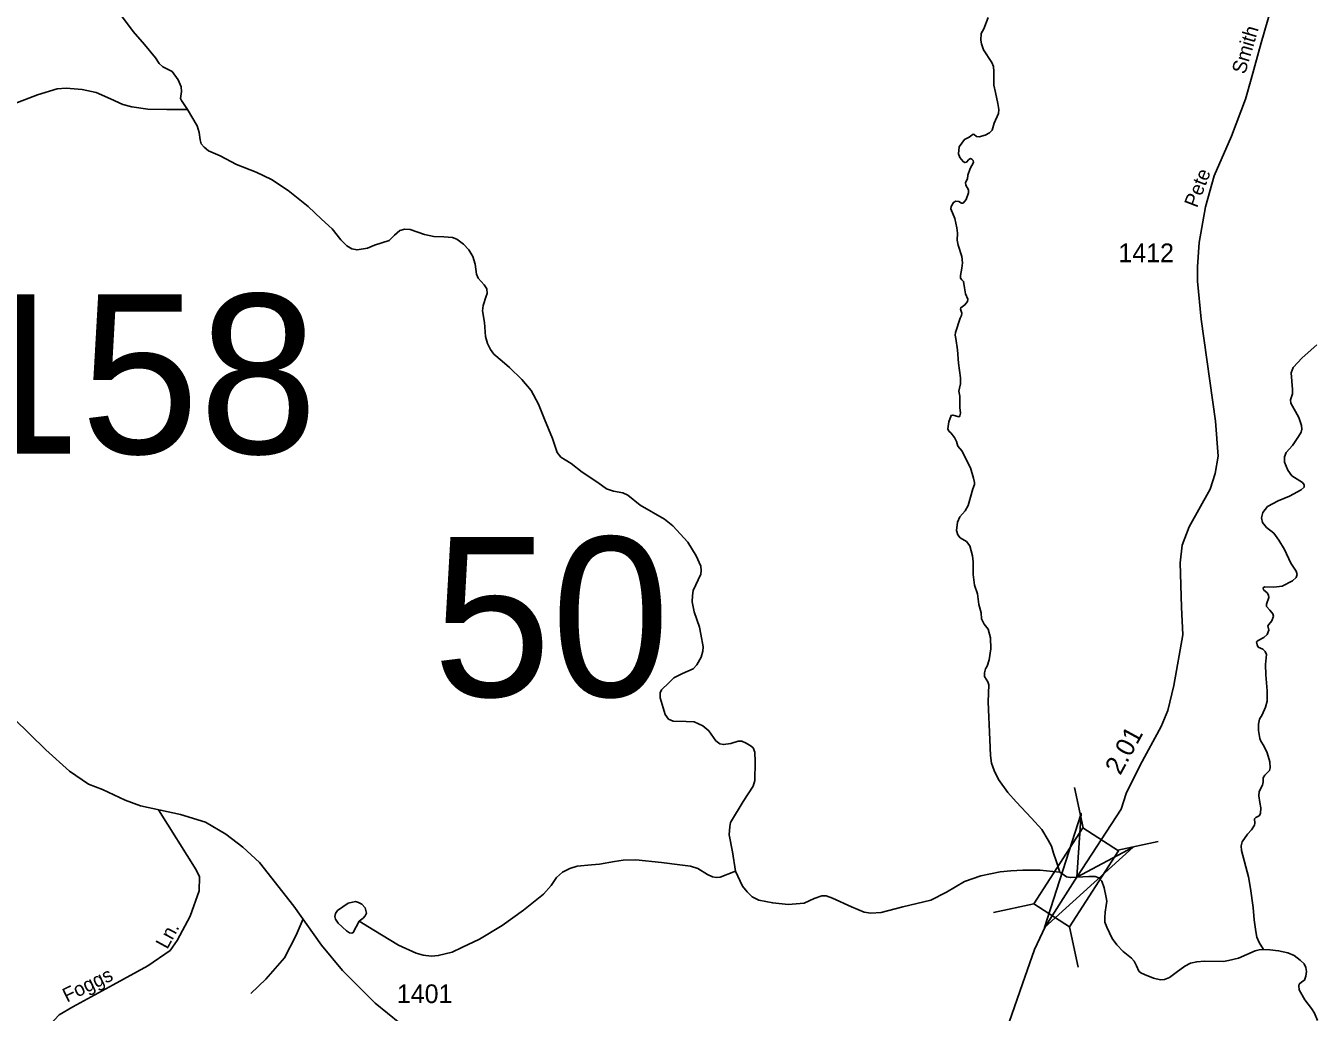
# Model space of a CAD drawing. Extents: x 2126262 to 2293712, y 749403 to 919119.
# Drawn here: x 2220862 to 2229493, y 895865 to 902463 of the extents above; entities that cross this region are included whole.
import ezdxf

# ---------------------------------------------------------------- set-up
doc = ezdxf.new("R2010")
doc.units = 0
for name, color, linetype in [('Exist Hydrographic Creek Single Shore', 7, 'Continuous'), ('Exist Hydrographic Misc Water Feature', 7, 'Continuous'), ('Exist Road Non-System Type 51', 7, 'Continuous'), ('Exist Road Non-System Type 51 Label', 7, 'Continuous'), ('Exist Road Secondary Mileage Hundredths English Label', 7, 'Continuous'), ('Exist Road Secondary Structure Culvert Number Label', 7, 'Continuous'), ('Exist Road Secondary Structure Standard Bridge Attributed CELL', 7, 'Continuous'), ('Exist Road Secondary Structure Standard Bridge CELL', 7, 'Continuous'), ('Exist Road Secondary Structure Standard Bridge Number Label', 7, 'Continuous'), ('Exist Road Secondary Type 51 Attributed', 7, 'Continuous'), ('Exist Road Secondary Type 51 Label', 7, 'Continuous'), ('Exist Road Secondary Type 51 Number Label', 7, 'Continuous')]:
    doc.layers.add(name, color=color, linetype=linetype)

msp = doc.modelspace()

# ---------------------------------------------------------------- linework, layer by layer
at = {"layer": 'Exist Hydrographic Creek Single Shore'}
for points in [[(2221943.1, 901902.8), (2221902.6, 901963.3), (2221897.1, 901977.7), (2221902.6, 902022.9), (2221900.4, 902053.7), (2221880.5, 902102.2), (2221842, 902156.3), (2221823.2, 902166.2), (2221778.1, 902188.2), (2221754.9, 902211.4), (2221730.7, 902248.9), (2221656.1, 902338.7), (2221581.2, 902424.7), (2221515.1, 902510.7), (2221455.6, 902587.5), (2221402.7, 902636), (2221352.4, 902663.6)], [(2221943.1, 901902.8), (2222007.6, 901794.9), (2222022.9, 901750), (2222028.4, 901700.7), (2222035, 901673.4), (2222054.7, 901650.4), (2222084.2, 901626.3), (2222161.9, 901593.4), (2222272.5, 901534.3), (2222402.7, 901483.9), (2222506.2, 901434.1), (2222617.9, 901361.8), (2222750.3, 901253.4), (2222840.1, 901169.1), (2222911.7, 901105.1), (2222968.6, 901030.6), (2223010.2, 900991.2), (2223043, 900971.5), (2223078, 900963.8), (2223147, 900975.9), (2223195.1, 900995.6), (2223292.5, 901027.3), (2223328.7, 901063.5), (2223364.8, 901093.1), (2223397.6, 901102.9), (2223432.6, 901099.6), (2223529, 901067.9), (2223590.3, 901053.6), (2223657.5, 901050.3), (2223716.6, 901046), (2223746.1, 901036.1), (2223789.9, 901003.3), (2223826, 900963.8), (2223851.2, 900918.9), (2223867.6, 900867.5), (2223877.5, 900801.7), (2223887.3, 900774.4), (2223928.9, 900730.1), (2223945.3, 900702.8), (2223947.5, 900673.2), (2223942, 900654.6), (2223921.2, 900591), (2223918, 900556), (2223931.1, 900477.2), (2223937.7, 900384.6), (2223949.7, 900338.6), (2223969.4, 900298.1), (2223993.5, 900267.4), (2224049.3, 900220.3), (2224098.5, 900176.5), (2224179.1, 900095.9), (2224241.5, 900023.7), (2224290.7, 899932.8), (2224332.3, 899830.9), (2224384.9, 899703.3), (2224416.6, 899609.2), (2224440.7, 899578.5), (2224469.2, 899559.9), (2224509.6, 899535.8), (2224584.1, 899476.6), (2224687.5, 899407.1), (2224745.5, 899365.5), (2224793.7, 899349.1), (2224855, 899338.1), (2224888.9, 899322.8), (2224972.1, 899257.1), (2225133.6, 899163.3), (2225189.5, 899117.3), (2225291.2, 899008.9), (2225347.1, 898918), (2225376.6, 898849), (2225379.9, 898818.4), (2225377.7, 898794.3), (2225326.3, 898686.4), (2225320.8, 898651.9), (2225319.7, 898610.3), (2225332.8, 898543.5), (2225367.9, 898439.4), (2225376.6, 898394.5), (2225393, 898308.6), (2225390.8, 898280.1), (2225379.9, 898239.6), (2225350.3, 898188.1), (2225325.2, 898160.7), (2225254, 898131.2), (2225196, 898100.5), (2225163.2, 898067.6), (2225115, 898021.2), (2225106.3, 898000.4), (2225105.2, 897967.6), (2225138, 897855.8), (2225161, 897824.1), (2225191.6, 897812), (2225279.2, 897809.8), (2225331.7, 897806.6), (2225389.7, 897780.3), (2225430.2, 897746.3), (2225478.4, 897680.6), (2225504.7, 897659.8), (2225528.8, 897654.3), (2225576.9, 897661.5)], [(2225576.9, 897661.5), (2225626.2, 897676.8), (2225652.4, 897676.8), (2225679.8, 897664.7), (2225714.8, 897645), (2225726.9, 897633), (2225738.9, 897604.5), (2225740, 897539.9), (2225737.8, 897414), (2225726.9, 897375.6), (2225661.2, 897274.4), (2225575.8, 897134.3), (2225570.3, 897106.9), (2225567.1, 897052.1), (2225588.9, 896938.2), (2225609.7, 896808.5)], [(2225609.7, 896808.5), (2225655.7, 896708.4), (2225686.4, 896668.9), (2225721.4, 896636.1), (2225765.2, 896613.1), (2225858.2, 896595.6), (2225962.2, 896584.6), (2226067.8, 896593.4), (2226134.6, 896626.2), (2226186, 896642.7), (2226216.6, 896642.7), (2226258.2, 896628.4), (2226384.1, 896569.3), (2226468.9, 896534.2), (2226514.9, 896526.6), (2226583.9, 896532.1), (2226729.4, 896570.4), (2226915.5, 896613.1), (2227020.6, 896666.8), (2227140.3, 896737.9), (2227250.9, 896777.4), (2227380, 896802.6), (2227450.1, 896810.2), (2227532.1, 896814.6), (2227646, 896815.7), (2227732.1, 896806.9), (2227779.2, 896800.4)], [(2227779.2, 896800.4), (2227807, 896782), (2227822.3, 896771), (2227849.7, 896765.5), (2227892.5, 896768.4), (2227972.2, 896772.1), (2228013.8, 896772.1), (2228039, 896763.3), (2228058.7, 896740.3), (2228074, 896696.5), (2228089.4, 896633), (2228092.6, 896606.7), (2228088.3, 896579.3), (2228080.6, 896534.4), (2228080.3, 896499), (2228080.3, 896466.1), (2228092.3, 896434.4), (2228128.4, 896356.6), (2228159.1, 896315), (2228202.9, 896271.2), (2228258.7, 896225.2), (2228276.2, 896206.6), (2228290.4, 896175.9), (2228306.8, 896139.8), (2228321.1, 896127.7), (2228344.1, 896116.8), (2228405.3, 896091.6), (2228450.7, 896081.9), (2228479.1, 896084.1), (2228513, 896096.2), (2228556.8, 896130.1), (2228613.7, 896171.7), (2228653.1, 896192.5), (2228694.7, 896202.4), (2228746.2, 896206.8), (2228873.1, 896203.5), (2228907.1, 896211.2), (2228973.8, 896226.5), (2229084.4, 896274.7), (2229112.8, 896281.3), (2229140.2, 896284.5)], [(2229140.2, 896284.5), (2229183.2, 896281.6), (2229241.2, 896276.1), (2229302.5, 896260.8), (2229345.2, 896244.4), (2229385.7, 896213.7), (2229412, 896187.4), (2229422.9, 896164.4), (2229428.4, 896135.9), (2229424.8, 896105.7), (2229414.9, 896079.4), (2229397.4, 896067.4), (2229379.9, 896053.1), (2229376.6, 896041.1), (2229379.9, 896014.8), (2229418.2, 895946.9), (2229460.9, 895890), (2229482.8, 895858.2), (2229501.4, 895810)]]:
    msp.add_lwpolyline(points, dxfattribs=at)
at = {"layer": 'Exist Hydrographic Misc Water Feature'}
for points in [[(2227121.2, 901275.9), (2227131.8, 901275.9), (2227151.5, 901301.1), (2227167.1, 901344.9), (2227167.1, 901365.7), (2227149.6, 901397.4), (2227148.5, 901413.9), (2227160.6, 901440.2), (2227163.8, 901463.2), (2227178.1, 901508.7), (2227201.1, 901548.1), (2227197.8, 901561.3), (2227189, 901571.1), (2227181.4, 901574.4), (2227170.4, 901567.9), (2227155.1, 901551.4), (2227144.1, 901548.1), (2227131, 901554.7), (2227110.2, 901581), (2227101.5, 901607.3), (2227104.7, 901653.3), (2227139.8, 901702.6), (2227171.5, 901719), (2227198.9, 901737.6), (2227205.4, 901735.4), (2227220.8, 901722.3), (2227238.3, 901721.2), (2227278.8, 901732.1), (2227307.2, 901746.4), (2227325.8, 901765), (2227339, 901811.4), (2227367.4, 901876), (2227370.7, 901903.4), (2227364.1, 901943.9), (2227347.7, 902016.2), (2227336.8, 902066.6), (2227337.9, 902157.5), (2227335.7, 902190.8), (2227324.7, 902218.2), (2227268.9, 902301.4), (2227253.6, 902343), (2227250.3, 902367.1), (2227252.5, 902410.9), (2227270, 902442.7), (2227298.5, 902519.3)], [(2221943.1, 901902.8), (2221804.7, 901902.8), (2221679.1, 901905), (2221571.1, 901920.4), (2221511.6, 901935.8), (2221427.9, 901973.3), (2221333.1, 902017.4), (2221238.4, 902037.3), (2221132.6, 902046.1), (2221073.1, 902041.7), (2220940.9, 902002), (2220749.2, 901927), (2220634.6, 901865.3), (2220481.2, 901803.5), (2220375.5, 901766.1), (2220316, 901759.4), (2220280.7, 901748.4), (2220258.7, 901730.8), (2220216.8, 901660.2), (2220192.6, 901631.6), (2220161.7, 901618.3), (2220108.8, 901600.7)], [(2227779.2, 896800.4), (2227752.9, 896876.8), (2227735.4, 896928.3), (2227722.3, 896975.4), (2227700.4, 897015.9), (2227657.7, 897086), (2227589.8, 897163.1), (2227486.9, 897272.6), (2227431.6, 897333.6), (2227369.2, 897422.3), (2227338.5, 897480.4), (2227321, 897530.8), (2227314.4, 897581.1), (2227310.1, 897687.4), (2227299.1, 897940.7), (2227303.5, 898053.5), (2227298, 898074.3), (2227275, 898110.4), (2227273.9, 898135.6), (2227280.5, 898161.4), (2227292.6, 898178.9), (2227306.8, 898221.6), (2227316.6, 898295), (2227314.4, 898369.4), (2227299.1, 898426.9), (2227272.9, 898460.9), (2227255.3, 898495.9), (2227253.2, 898535.4), (2227236.7, 898592), (2227226.9, 898663.2), (2227207.2, 898722.3), (2227198.4, 898792.4), (2227198.4, 898876.7), (2227195.1, 898918.3), (2227176.5, 898985.1), (2227153.6, 899013), (2227112, 899037.1), (2227096.6, 899056.8), (2227086.8, 899087.4), (2227093.4, 899143.3), (2227109.8, 899179.4), (2227144.8, 899217.8), (2227164.5, 899253.9), (2227197.3, 899365.6), (2227208.3, 899394.5), (2227208.3, 899408.8), (2227201.7, 899437.2), (2227180.9, 899505.1), (2227157.9, 899548.9), (2227126.2, 899617.9), (2227096.6, 899650.8), (2227087.9, 899682.5), (2227074.7, 899709.9), (2227049.6, 899739.9), (2227036.4, 899752), (2227029.9, 899767.3), (2227036.4, 899814.4), (2227050.7, 899857.1), (2227062.7, 899859.3), (2227105.4, 899847.3), (2227109.8, 899853.8), (2227114.2, 899872.4), (2227108.7, 899909.7), (2227109.8, 899986.3), (2227103.2, 900018.1), (2227107.6, 900040), (2227114.2, 900068.5), (2227113.1, 900109), (2227099.9, 900206.1), (2227093.4, 900295.9), (2227083.5, 900370.4), (2227079.1, 900393.4), (2227081.3, 900410.9), (2227112, 900506.2), (2227121.8, 900525.9), (2227122.9, 900540.2), (2227113.1, 900566.4), (2227116.3, 900577.4), (2227143.7, 900596), (2227161.2, 900617.9), (2227162.3, 900635.4), (2227148.1, 900669.4), (2227140.4, 900709.9), (2227134.9, 900752.9), (2227122.9, 900763.9), (2227113.1, 900775.9), (2227114.2, 900792.4), (2227124, 900841.7), (2227127.3, 900876.7), (2227124, 900920.5), (2227097.7, 900996.1), (2227092.3, 901030), (2227093.4, 901074.9), (2227090.1, 901111.1), (2227075.2, 901174), (2227050, 901238.7), (2227051.1, 901255.1), (2227066.4, 901281.4), (2227083.9, 901290.1), (2227103.6, 901287.9), (2227121.2, 901275.9)], [(2229321.1, 899961), (2229334.3, 900000.4), (2229335.4, 900031.1), (2229326.6, 900141.7), (2229339.7, 900177.9), (2229399.9, 900242.5), (2229497.3, 900328.1)], [(2229140.2, 896284.5), (2229112.1, 896331.6), (2229096.8, 896366.7), (2229089.1, 896403.9), (2229079.2, 896482.8), (2229071.6, 896564.9), (2229054.1, 896691.3), (2229039.8, 896770.2), (2228992.8, 896946), (2228990.6, 896976.7), (2228998.2, 897004.1), (2229034.4, 897056.6), (2229060.6, 897084), (2229080.3, 897114.7), (2229083.6, 897128.9), (2229081.4, 897158.5), (2229089.1, 897167.3), (2229111, 897179.3), (2229120.8, 897194.6), (2229121.9, 897230.8), (2229116.5, 897268), (2229109.9, 897310.9), (2229111, 897340.5), (2229134, 897384.3), (2229138.3, 897405.1), (2229139.4, 897431.4), (2229149.3, 897450), (2229179.9, 897481.8), (2229184.3, 897498.2), (2229183.2, 897538.7), (2229165.7, 897600.1), (2229143.8, 897647.2), (2229121.9, 897677.8), (2229116.5, 897695.3), (2229107.7, 897750.1), (2229107.7, 897790.6), (2229114.3, 897824.9), (2229132.9, 897854.5), (2229154.8, 897905.9), (2229164.6, 897945.4), (2229165.7, 898013.3), (2229157, 898121.7), (2229154.8, 898189.6), (2229161.3, 898257.9), (2229152.6, 898277.6), (2229136.2, 898293), (2229105.5, 898307.2), (2229097.8, 898322.5), (2229094.6, 898341.2), (2229104.4, 898351), (2229143.8, 898370.7), (2229165.7, 898390.4), (2229176.7, 898420), (2229170.1, 898449.6), (2229175.6, 898458.3), (2229196.4, 898483.5), (2229207.3, 898513.1), (2229202.9, 898529.5), (2229183.2, 898553.6), (2229161.3, 898577.7), (2229161.3, 898594.1), (2229175.6, 898639), (2229174.5, 898654.8), (2229164.6, 898670.2), (2229140.5, 898691), (2229139.4, 898704.1), (2229148.2, 898709.6), (2229210.6, 898707.4), (2229266.4, 898714), (2229335.4, 898750.1), (2229358.3, 898773.1), (2229364.9, 898791.7), (2229359.4, 898815.8), (2229324.4, 898868.4), (2229280.6, 898959.8), (2229243.4, 899022.2), (2229209.5, 899068.2), (2229161.3, 899107.7), (2229135.1, 899139.4), (2229127.4, 899171.2), (2229137.3, 899208.4), (2229167.9, 899246.7), (2229239, 899286.2), (2229315.7, 899315.7), (2229393.4, 899358.5), (2229412, 899376.4), (2229413.1, 899391.8), (2229401, 899407.1), (2229331, 899452), (2229302.5, 899491.4), (2229280.6, 899544), (2229280.6, 899579), (2229292.7, 899608.6), (2229334.3, 899654.6), (2229375.9, 899714.8), (2229392.3, 899744.4), (2229396.7, 899765.2), (2229394.5, 899789.1), (2229376.9, 899843.8), (2229324.4, 899939.1), (2229321.1, 899961)], [(2225609.7, 896808.5), (2225506.6, 896767.9), (2225479.3, 896765.8), (2225456.3, 896771.2), (2225422.4, 896785.5), (2225357.8, 896826), (2225308.5, 896842.4), (2225237.4, 896851.2), (2225113.3, 896866.5), (2224941.4, 896884), (2224858.2, 896881.8), (2224799.1, 896872), (2224698.4, 896855.6), (2224647, 896851.2), (2224550.7, 896841.3), (2224501.4, 896826), (2224452.2, 896800.8), (2224412.8, 896765.8), (2224376.2, 896713.2), (2224325.9, 896654), (2224190.2, 896547.8), (2224047.9, 896444.4), (2223896.8, 896353.5), (2223778.6, 896297.7), (2223713.6, 896265.9), (2223620.6, 896242.9), (2223575.7, 896239.6), (2223519.9, 896245.1), (2223472.8, 896259.4), (2223355.7, 896313), (2223190.9, 896413.8), (2223092.4, 896472.9)]]:
    msp.add_lwpolyline(points, dxfattribs=at)
msp.add_lwpolyline([(2223092.4, 896472.9), (2223051.9, 896397.3), (2223043.1, 896393), (2223027.8, 896395.2), (2223007, 896408.3), (2222951.2, 896460.9), (2222933.7, 896487.2), (2222929.3, 896505.8), (2222933.7, 896524.4), (2222946.8, 896544.1), (2223017.9, 896593.4), (2223067.2, 896604.3), (2223086.9, 896598.9), (2223108.8, 896586.8), (2223132.9, 896562.7), (2223140.5, 896527.7), (2223132.9, 896510.1), (2223118.6, 896493.7)], close=True, dxfattribs=at)
at = {"layer": 'Exist Road Non-System Type 51'}
for points in [[(2222001.5, 896816.9), (2221749.7, 897218.3)], [(2222001.5, 896816.9), (2222023.9, 896769.6), (2222021.4, 896677.4), (2221961.6, 896508.1), (2221874.5, 896343.7), (2221827.2, 896276.4), (2221677.9, 896174.3), (2221446.4, 896047.3), (2221177.5, 895900.3), (2221085.4, 895848), (2221053.1, 895813.2), (2221018.2, 895775.8), (2220995.8, 895735.9), (2220978.4, 895696.1), (2220973.4, 895636.3), (2220948.5, 895561.6), (2220938.6, 895524.2), (2220926.1, 895481.9), (2220923.6, 895449.5), (2220918.7, 895373.5)], [(2222716.4, 896488.7), (2222670.4, 896379.9), (2222593, 896227.7), (2222468.7, 896086.7), (2222366.4, 895989.9)]]:
    msp.add_lwpolyline(points, dxfattribs=at)
at = {"layer": 'Exist Road Secondary Structure Standard Bridge Attributed CELL'}
msp.add_lwpolyline([(2228268.5, 896969.5), (2227675.8, 896432.2), (2227920.4, 897193.9), (2227892.5, 896768.4)], close=True, dxfattribs=at)
at = {"layer": 'Exist Road Secondary Structure Standard Bridge CELL'}
for p, q in [((2227934.2, 897097), (2227875.9, 897366.8)), ((2228166.1, 896947.5), (2228435.9, 897005.8)), ((2227335.8, 896531.5), (2227605.6, 896589.7)), ((2227901.2, 896167), (2227842.9, 896436.8))]:
    msp.add_line(p, q, dxfattribs=at)
msp.add_lwpolyline([(2227605.6, 896589.7), (2227933.1, 897097.8), (2228170.4, 896944.8), (2227842.9, 896436.8)], close=True, dxfattribs=at)
at = {"layer": 'Exist Road Secondary Type 51 Attributed'}
for points in [[(2229219.3, 902674.7), (2229125.3, 902348.4), (2229059, 902105), (2229020.3, 901972.2), (2228926.9, 901725), (2228810.9, 901459.4), (2228752.8, 901252), (2228710, 901012.8), (2228698.9, 900849.6), (2228698.9, 900755.6), (2228723.8, 900501.6), (2228820.4, 899817.3), (2228837, 899585), (2228817.6, 899468.8), (2228784.6, 899362.7), (2228643.7, 899111.1), (2228596.7, 898989.4), (2228582.9, 898870.4), (2228591.2, 898574.5), (2228602.1, 898388), (2228541.4, 898050.6), (2228499.9, 897881.8), (2228456, 897775.4), (2228315.1, 897518.2), (2228221.1, 897327.4), (2228187.9, 897222.3), (2227892.5, 896768.4)], [(2220563.5, 898041.7), (2220996.7, 897620.2), (2221154.2, 897476.4), (2221281.3, 897390.6), (2221375.3, 897354.7), (2221526.3, 897283.2), (2221628.6, 897244.5), (2221896.6, 897186.4), (2222065.2, 897136.7), (2222200.6, 897056.4), (2222313.9, 896967.9), (2222424.4, 896865.6), (2222655.6, 896574.4), (2222839.4, 896313.1), (2222980.3, 896144.4), (2223198, 895924.5), (2223363.8, 895791.8)], [(2227892.5, 896768.4), (2227879.2, 896747.9), (2227680.2, 896435.4), (2227608.4, 896283.3), (2227528.7, 896055.3), (2227440.2, 895798), (2227387.7, 895679.1), (2227255.7, 895503.2), (2227042.9, 895232.1), (2226896.5, 895082.8), (2226769.4, 894972.2), (2226684.9, 894926.5), (2226593.7, 894907.2), (2226461.1, 894896.1), (2226287, 894871.2), (2226132.3, 894804.8), (2225960.9, 894746.7), (2225784.7, 894662.3)]]:
    msp.add_lwpolyline(points, dxfattribs=at)

# ---------------------------------------------------------------- texts
at = {"layer": 'Exist Road Non-System Type 51 Label'}
for s, rotation, p in [('Ln.', 61.41284, (2221808.5, 896280.6)), ('Foggs', 25.99624, (2221137, 895928.4))]:
    msp.add_text(s, height=95, rotation=rotation, dxfattribs=at).set_placement(p)
at = {"layer": 'Exist Road Secondary Mileage Hundredths English Label'}
msp.add_text('2.01', height=125, rotation=61.41306, dxfattribs=at).set_placement((2228182.9, 897444.5))
at = {"layer": 'Exist Road Secondary Structure Culvert Number Label'}
msp.add_text('C158', height=1066.27, dxfattribs=at).set_placement((2219405.4, 899601.1))
at = {"layer": 'Exist Road Secondary Structure Standard Bridge Number Label'}
msp.add_text('50', height=1066.27, dxfattribs=at).set_placement((2223583.9, 897976.5))
at = {"layer": 'Exist Road Secondary Type 51 Label'}
for s, rotation, p in [('Smith', 73.51635, (2229017.6, 902134.7)), ('Pete', 68.93034, (2228695.8, 901240.6))]:
    msp.add_text(s, height=95, rotation=rotation, dxfattribs=at).set_placement(p)
at = {"layer": 'Exist Road Secondary Type 51 Number Label'}
for s, p in [('1412', (2228170, 900881.7)), ('1401', (2223344, 895925.6))]:
    msp.add_text(s, height=125, dxfattribs=at).set_placement(p)

doc.saveas('drawing.dxf')
